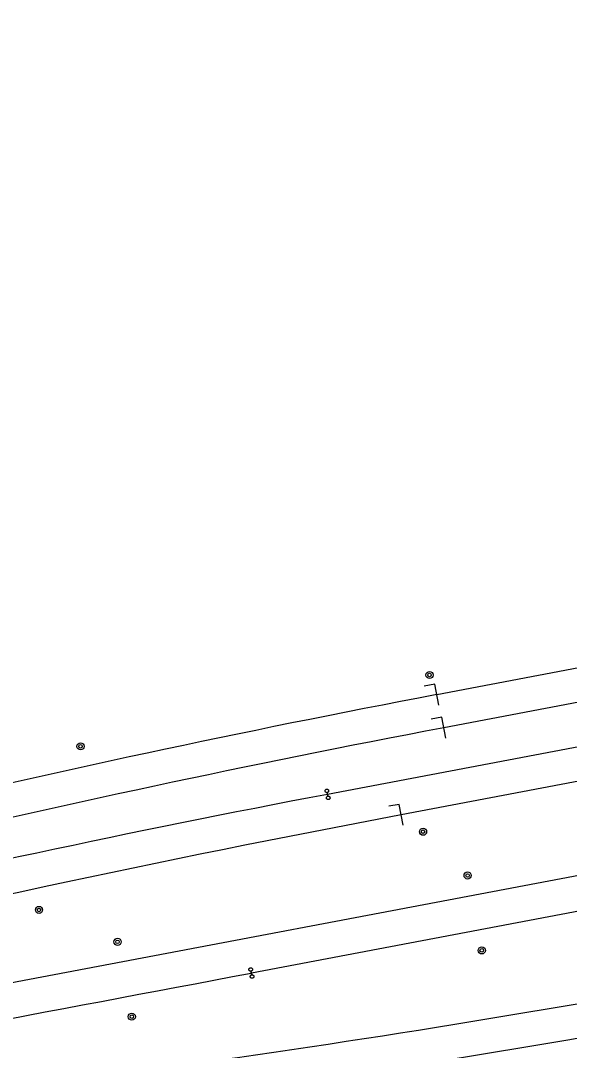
# Model space of a CAD drawing. Extents: x 6540402 to 6566579, y 5525343 to 5532423.
# Drawn here: x 6557860.1 to 6557937.1, y 5528747 to 5528891.5 of the extents above; entities that cross this region are included whole.
import ezdxf

# ---------------------------------------------------------------- set-up
doc = ezdxf.new("R2010")
doc.units = 0
for name, color, linetype in [('IR_ps_geometria', 7, 'Continuous'), ('TOR_PS_ODW-studnie betonowe', 7, 'Continuous'), ('TOR_PS_OPIS_T-symbole geometrii', 7, 'Continuous'), ('TOR_PS_T-tory projektowane', 7, 'Continuous')]:
    doc.layers.add(name, color=color, linetype=linetype)

msp = doc.modelspace()

# ---------------------------------------------------------------- linework, layer by layer
at = {"layer": 'IR_ps_geometria'}
for points in [[(6557903.18, 5528782.91), (6557903.23, 5528782.67), (6557903.26, 5528782.67), (6557903.29, 5528782.67), (6557903.33, 5528782.67), (6557903.36, 5528782.66), (6557903.39, 5528782.64), (6557903.42, 5528782.63), (6557903.44, 5528782.61), (6557903.47, 5528782.58), (6557903.49, 5528782.56), (6557903.5, 5528782.53), (6557903.51, 5528782.5), (6557903.52, 5528782.47), (6557903.53, 5528782.44), (6557903.53, 5528782.4), (6557903.52, 5528782.37), (6557903.51, 5528782.34), (6557903.5, 5528782.31), (6557903.48, 5528782.28), (6557903.46, 5528782.26), (6557903.44, 5528782.23), (6557903.41, 5528782.21), (6557903.38, 5528782.2), (6557903.35, 5528782.18), (6557903.32, 5528782.18), (6557903.29, 5528782.17), (6557903.26, 5528782.17), (6557903.23, 5528782.18), (6557903.19, 5528782.19), (6557903.16, 5528782.2), (6557903.14, 5528782.22), (6557903.11, 5528782.24), (6557903.09, 5528782.26), (6557903.07, 5528782.28), (6557903.05, 5528782.31), (6557903.04, 5528782.34), (6557903.03, 5528782.38), (6557903.03, 5528782.41), (6557903.03, 5528782.44), (6557903.03, 5528782.47), (6557903.04, 5528782.5), (6557903.05, 5528782.53), (6557903.07, 5528782.56), (6557903.09, 5528782.59), (6557903.11, 5528782.61), (6557903.14, 5528782.63), (6557903.17, 5528782.65), (6557903.2, 5528782.66), (6557903.23, 5528782.67), (6557903.14, 5528783.16), (6557903.1, 5528783.15), (6557903.07, 5528783.15), (6557903.04, 5528783.16), (6557903.01, 5528783.17), (6557902.98, 5528783.18), (6557902.95, 5528783.2), (6557902.92, 5528783.22), (6557902.9, 5528783.24), (6557902.88, 5528783.27), (6557902.86, 5528783.3), (6557902.85, 5528783.33), (6557902.84, 5528783.36), (6557902.84, 5528783.39), (6557902.84, 5528783.42), (6557902.85, 5528783.46), (6557902.85, 5528783.49), (6557902.87, 5528783.52), (6557902.88, 5528783.54), (6557902.9, 5528783.57), (6557902.93, 5528783.59), (6557902.95, 5528783.61), (6557902.98, 5528783.63), (6557903.01, 5528783.64), (6557903.04, 5528783.65), (6557903.08, 5528783.65), (6557903.11, 5528783.65), (6557903.14, 5528783.65), (6557903.17, 5528783.64), (6557903.2, 5528783.63), (6557903.23, 5528783.61), (6557903.26, 5528783.59), (6557903.28, 5528783.57), (6557903.3, 5528783.54), (6557903.32, 5528783.51), (6557903.33, 5528783.48), (6557903.34, 5528783.45), (6557903.34, 5528783.42), (6557903.34, 5528783.39), (6557903.33, 5528783.35), (6557903.33, 5528783.32), (6557903.31, 5528783.29), (6557903.3, 5528783.26), (6557903.28, 5528783.24), (6557903.25, 5528783.21), (6557903.23, 5528783.2), (6557903.2, 5528783.18), (6557903.17, 5528783.17), (6557903.14, 5528783.16)], [(6557903.18, 5528782.91), (6557903.23, 5528782.67), (6557903.26, 5528782.67), (6557903.29, 5528782.67), (6557903.33, 5528782.67), (6557903.36, 5528782.66), (6557903.39, 5528782.64), (6557903.42, 5528782.63), (6557903.44, 5528782.61), (6557903.47, 5528782.58), (6557903.49, 5528782.56), (6557903.5, 5528782.53), (6557903.51, 5528782.5), (6557903.52, 5528782.47), (6557903.53, 5528782.44), (6557903.53, 5528782.4), (6557903.52, 5528782.37), (6557903.51, 5528782.34), (6557903.5, 5528782.31), (6557903.48, 5528782.28), (6557903.46, 5528782.26), (6557903.44, 5528782.23), (6557903.41, 5528782.21), (6557903.38, 5528782.2), (6557903.35, 5528782.18), (6557903.32, 5528782.18), (6557903.29, 5528782.17), (6557903.26, 5528782.17), (6557903.23, 5528782.18), (6557903.19, 5528782.19), (6557903.16, 5528782.2), (6557903.14, 5528782.22), (6557903.11, 5528782.24), (6557903.09, 5528782.26), (6557903.07, 5528782.28), (6557903.05, 5528782.31), (6557903.04, 5528782.34), (6557903.03, 5528782.38), (6557903.03, 5528782.41), (6557903.03, 5528782.44), (6557903.03, 5528782.47), (6557903.04, 5528782.5), (6557903.05, 5528782.53), (6557903.07, 5528782.56), (6557903.09, 5528782.59), (6557903.11, 5528782.61), (6557903.14, 5528782.63), (6557903.17, 5528782.65), (6557903.2, 5528782.66), (6557903.23, 5528782.67), (6557903.14, 5528783.16), (6557903.1, 5528783.15), (6557903.07, 5528783.15), (6557903.04, 5528783.16), (6557903.01, 5528783.17), (6557902.98, 5528783.18), (6557902.95, 5528783.2), (6557902.92, 5528783.22), (6557902.9, 5528783.24), (6557902.88, 5528783.27), (6557902.86, 5528783.3), (6557902.85, 5528783.33), (6557902.84, 5528783.36), (6557902.84, 5528783.39), (6557902.84, 5528783.42), (6557902.85, 5528783.46), (6557902.85, 5528783.49), (6557902.87, 5528783.52), (6557902.88, 5528783.54), (6557902.9, 5528783.57), (6557902.93, 5528783.59), (6557902.95, 5528783.61), (6557902.98, 5528783.63), (6557903.01, 5528783.64), (6557903.04, 5528783.65), (6557903.08, 5528783.65), (6557903.11, 5528783.65), (6557903.14, 5528783.65), (6557903.17, 5528783.64), (6557903.2, 5528783.63), (6557903.23, 5528783.61), (6557903.26, 5528783.59), (6557903.28, 5528783.57), (6557903.3, 5528783.54), (6557903.32, 5528783.51), (6557903.33, 5528783.48), (6557903.34, 5528783.45), (6557903.34, 5528783.42), (6557903.34, 5528783.39), (6557903.33, 5528783.35), (6557903.33, 5528783.32), (6557903.31, 5528783.29), (6557903.3, 5528783.26), (6557903.28, 5528783.24), (6557903.25, 5528783.21), (6557903.23, 5528783.2), (6557903.2, 5528783.18), (6557903.17, 5528783.17), (6557903.14, 5528783.16)], [(6557903.18, 5528782.91), (6557903.23, 5528782.67), (6557903.26, 5528782.67), (6557903.29, 5528782.67), (6557903.33, 5528782.67), (6557903.36, 5528782.66), (6557903.39, 5528782.64), (6557903.42, 5528782.63), (6557903.44, 5528782.61), (6557903.47, 5528782.58), (6557903.49, 5528782.56), (6557903.5, 5528782.53), (6557903.51, 5528782.5), (6557903.52, 5528782.47), (6557903.53, 5528782.44), (6557903.53, 5528782.4), (6557903.52, 5528782.37), (6557903.51, 5528782.34), (6557903.5, 5528782.31), (6557903.48, 5528782.28), (6557903.46, 5528782.26), (6557903.44, 5528782.23), (6557903.41, 5528782.21), (6557903.38, 5528782.2), (6557903.35, 5528782.18), (6557903.32, 5528782.18), (6557903.29, 5528782.17), (6557903.26, 5528782.17), (6557903.23, 5528782.18), (6557903.19, 5528782.19), (6557903.16, 5528782.2), (6557903.14, 5528782.22), (6557903.11, 5528782.24), (6557903.09, 5528782.26), (6557903.07, 5528782.28), (6557903.05, 5528782.31), (6557903.04, 5528782.34), (6557903.03, 5528782.38), (6557903.03, 5528782.41), (6557903.03, 5528782.44), (6557903.03, 5528782.47), (6557903.04, 5528782.5), (6557903.05, 5528782.53), (6557903.07, 5528782.56), (6557903.09, 5528782.59), (6557903.11, 5528782.61), (6557903.14, 5528782.63), (6557903.17, 5528782.65), (6557903.2, 5528782.66), (6557903.23, 5528782.67), (6557903.14, 5528783.16), (6557903.1, 5528783.15), (6557903.07, 5528783.15), (6557903.04, 5528783.16), (6557903.01, 5528783.17), (6557902.98, 5528783.18), (6557902.95, 5528783.2), (6557902.92, 5528783.22), (6557902.9, 5528783.24), (6557902.88, 5528783.27), (6557902.86, 5528783.3), (6557902.85, 5528783.33), (6557902.84, 5528783.36), (6557902.84, 5528783.39), (6557902.84, 5528783.42), (6557902.85, 5528783.46), (6557902.85, 5528783.49), (6557902.87, 5528783.52), (6557902.88, 5528783.54), (6557902.9, 5528783.57), (6557902.93, 5528783.59), (6557902.95, 5528783.61), (6557902.98, 5528783.63), (6557903.01, 5528783.64), (6557903.04, 5528783.65), (6557903.08, 5528783.65), (6557903.11, 5528783.65), (6557903.14, 5528783.65), (6557903.17, 5528783.64), (6557903.2, 5528783.63), (6557903.23, 5528783.61), (6557903.26, 5528783.59), (6557903.28, 5528783.57), (6557903.3, 5528783.54), (6557903.32, 5528783.51), (6557903.33, 5528783.48), (6557903.34, 5528783.45), (6557903.34, 5528783.42), (6557903.34, 5528783.39), (6557903.33, 5528783.35), (6557903.33, 5528783.32), (6557903.31, 5528783.29), (6557903.3, 5528783.26), (6557903.28, 5528783.24), (6557903.25, 5528783.21), (6557903.23, 5528783.2), (6557903.2, 5528783.18), (6557903.17, 5528783.17), (6557903.14, 5528783.16)], [(6557892.49, 5528757.83), (6557892.54, 5528757.59), (6557892.57, 5528757.59), (6557892.6, 5528757.59), (6557892.63, 5528757.59), (6557892.67, 5528757.58), (6557892.7, 5528757.57), (6557892.72, 5528757.55), (6557892.75, 5528757.53), (6557892.77, 5528757.51), (6557892.79, 5528757.48), (6557892.81, 5528757.45), (6557892.82, 5528757.42), (6557892.83, 5528757.39), (6557892.83, 5528757.36), (6557892.83, 5528757.32), (6557892.83, 5528757.29), (6557892.82, 5528757.26), (6557892.81, 5528757.23), (6557892.79, 5528757.2), (6557892.77, 5528757.18), (6557892.75, 5528757.15), (6557892.72, 5528757.13), (6557892.69, 5528757.12), (6557892.66, 5528757.11), (6557892.63, 5528757.1), (6557892.6, 5528757.09), (6557892.56, 5528757.09), (6557892.53, 5528757.1), (6557892.5, 5528757.11), (6557892.47, 5528757.12), (6557892.44, 5528757.14), (6557892.42, 5528757.16), (6557892.39, 5528757.18), (6557892.37, 5528757.21), (6557892.36, 5528757.23), (6557892.35, 5528757.26), (6557892.34, 5528757.3), (6557892.33, 5528757.33), (6557892.33, 5528757.36), (6557892.34, 5528757.39), (6557892.35, 5528757.43), (6557892.36, 5528757.46), (6557892.38, 5528757.48), (6557892.4, 5528757.51), (6557892.42, 5528757.53), (6557892.45, 5528757.55), (6557892.47, 5528757.57), (6557892.51, 5528757.58), (6557892.54, 5528757.59), (6557892.44, 5528758.08), (6557892.41, 5528758.08), (6557892.38, 5528758.08), (6557892.35, 5528758.08), (6557892.31, 5528758.09), (6557892.28, 5528758.1), (6557892.26, 5528758.12), (6557892.23, 5528758.14), (6557892.21, 5528758.16), (6557892.19, 5528758.19), (6557892.17, 5528758.22), (6557892.16, 5528758.25), (6557892.15, 5528758.28), (6557892.15, 5528758.31), (6557892.15, 5528758.34), (6557892.15, 5528758.38), (6557892.16, 5528758.41), (6557892.17, 5528758.44), (6557892.19, 5528758.47), (6557892.21, 5528758.49), (6557892.23, 5528758.51), (6557892.26, 5528758.53), (6557892.29, 5528758.55), (6557892.32, 5528758.56), (6557892.35, 5528758.57), (6557892.38, 5528758.57), (6557892.42, 5528758.57), (6557892.45, 5528758.57), (6557892.48, 5528758.56), (6557892.51, 5528758.55), (6557892.54, 5528758.53), (6557892.56, 5528758.51), (6557892.59, 5528758.49), (6557892.61, 5528758.46), (6557892.62, 5528758.43), (6557892.63, 5528758.4), (6557892.64, 5528758.37), (6557892.65, 5528758.34), (6557892.65, 5528758.31), (6557892.64, 5528758.27), (6557892.63, 5528758.24), (6557892.62, 5528758.21), (6557892.6, 5528758.18), (6557892.58, 5528758.16), (6557892.56, 5528758.14), (6557892.53, 5528758.12), (6557892.51, 5528758.1), (6557892.48, 5528758.09), (6557892.44, 5528758.08)], [(6557892.49, 5528757.83), (6557892.54, 5528757.59), (6557892.57, 5528757.59), (6557892.6, 5528757.59), (6557892.63, 5528757.59), (6557892.67, 5528757.58), (6557892.7, 5528757.57), (6557892.72, 5528757.55), (6557892.75, 5528757.53), (6557892.77, 5528757.51), (6557892.79, 5528757.48), (6557892.81, 5528757.45), (6557892.82, 5528757.42), (6557892.83, 5528757.39), (6557892.83, 5528757.36), (6557892.83, 5528757.32), (6557892.83, 5528757.29), (6557892.82, 5528757.26), (6557892.81, 5528757.23), (6557892.79, 5528757.2), (6557892.77, 5528757.18), (6557892.75, 5528757.15), (6557892.72, 5528757.13), (6557892.69, 5528757.12), (6557892.66, 5528757.11), (6557892.63, 5528757.1), (6557892.6, 5528757.09), (6557892.56, 5528757.09), (6557892.53, 5528757.1), (6557892.5, 5528757.11), (6557892.47, 5528757.12), (6557892.44, 5528757.14), (6557892.42, 5528757.16), (6557892.39, 5528757.18), (6557892.37, 5528757.21), (6557892.36, 5528757.23), (6557892.35, 5528757.26), (6557892.34, 5528757.3), (6557892.33, 5528757.33), (6557892.33, 5528757.36), (6557892.34, 5528757.39), (6557892.35, 5528757.43), (6557892.36, 5528757.46), (6557892.38, 5528757.48), (6557892.4, 5528757.51), (6557892.42, 5528757.53), (6557892.45, 5528757.55), (6557892.47, 5528757.57), (6557892.51, 5528757.58), (6557892.54, 5528757.59), (6557892.44, 5528758.08), (6557892.41, 5528758.08), (6557892.38, 5528758.08), (6557892.35, 5528758.08), (6557892.31, 5528758.09), (6557892.28, 5528758.1), (6557892.26, 5528758.12), (6557892.23, 5528758.14), (6557892.21, 5528758.16), (6557892.19, 5528758.19), (6557892.17, 5528758.22), (6557892.16, 5528758.25), (6557892.15, 5528758.28), (6557892.15, 5528758.31), (6557892.15, 5528758.34), (6557892.15, 5528758.38), (6557892.16, 5528758.41), (6557892.17, 5528758.44), (6557892.19, 5528758.47), (6557892.21, 5528758.49), (6557892.23, 5528758.51), (6557892.26, 5528758.53), (6557892.29, 5528758.55), (6557892.32, 5528758.56), (6557892.35, 5528758.57), (6557892.38, 5528758.57), (6557892.42, 5528758.57), (6557892.45, 5528758.57), (6557892.48, 5528758.56), (6557892.51, 5528758.55), (6557892.54, 5528758.53), (6557892.56, 5528758.51), (6557892.59, 5528758.49), (6557892.61, 5528758.46), (6557892.62, 5528758.43), (6557892.63, 5528758.4), (6557892.64, 5528758.37), (6557892.65, 5528758.34), (6557892.65, 5528758.31), (6557892.64, 5528758.27), (6557892.63, 5528758.24), (6557892.62, 5528758.21), (6557892.6, 5528758.18), (6557892.58, 5528758.16), (6557892.56, 5528758.14), (6557892.53, 5528758.12), (6557892.51, 5528758.1), (6557892.48, 5528758.09), (6557892.44, 5528758.08)], [(6557892.49, 5528757.83), (6557892.54, 5528757.59), (6557892.57, 5528757.59), (6557892.6, 5528757.59), (6557892.63, 5528757.59), (6557892.67, 5528757.58), (6557892.7, 5528757.57), (6557892.72, 5528757.55), (6557892.75, 5528757.53), (6557892.77, 5528757.51), (6557892.79, 5528757.48), (6557892.81, 5528757.45), (6557892.82, 5528757.42), (6557892.83, 5528757.39), (6557892.83, 5528757.36), (6557892.83, 5528757.32), (6557892.83, 5528757.29), (6557892.82, 5528757.26), (6557892.81, 5528757.23), (6557892.79, 5528757.2), (6557892.77, 5528757.18), (6557892.75, 5528757.15), (6557892.72, 5528757.13), (6557892.69, 5528757.12), (6557892.66, 5528757.11), (6557892.63, 5528757.1), (6557892.6, 5528757.09), (6557892.56, 5528757.09), (6557892.53, 5528757.1), (6557892.5, 5528757.11), (6557892.47, 5528757.12), (6557892.44, 5528757.14), (6557892.42, 5528757.16), (6557892.39, 5528757.18), (6557892.37, 5528757.21), (6557892.36, 5528757.23), (6557892.35, 5528757.26), (6557892.34, 5528757.3), (6557892.33, 5528757.33), (6557892.33, 5528757.36), (6557892.34, 5528757.39), (6557892.35, 5528757.43), (6557892.36, 5528757.46), (6557892.38, 5528757.48), (6557892.4, 5528757.51), (6557892.42, 5528757.53), (6557892.45, 5528757.55), (6557892.47, 5528757.57), (6557892.51, 5528757.58), (6557892.54, 5528757.59), (6557892.44, 5528758.08), (6557892.41, 5528758.08), (6557892.38, 5528758.08), (6557892.35, 5528758.08), (6557892.31, 5528758.09), (6557892.28, 5528758.1), (6557892.26, 5528758.12), (6557892.23, 5528758.14), (6557892.21, 5528758.16), (6557892.19, 5528758.19), (6557892.17, 5528758.22), (6557892.16, 5528758.25), (6557892.15, 5528758.28), (6557892.15, 5528758.31), (6557892.15, 5528758.34), (6557892.15, 5528758.38), (6557892.16, 5528758.41), (6557892.17, 5528758.44), (6557892.19, 5528758.47), (6557892.21, 5528758.49), (6557892.23, 5528758.51), (6557892.26, 5528758.53), (6557892.29, 5528758.55), (6557892.32, 5528758.56), (6557892.35, 5528758.57), (6557892.38, 5528758.57), (6557892.42, 5528758.57), (6557892.45, 5528758.57), (6557892.48, 5528758.56), (6557892.51, 5528758.55), (6557892.54, 5528758.53), (6557892.56, 5528758.51), (6557892.59, 5528758.49), (6557892.61, 5528758.46), (6557892.62, 5528758.43), (6557892.63, 5528758.4), (6557892.64, 5528758.37), (6557892.65, 5528758.34), (6557892.65, 5528758.31), (6557892.64, 5528758.27), (6557892.63, 5528758.24), (6557892.62, 5528758.21), (6557892.6, 5528758.18), (6557892.58, 5528758.16), (6557892.56, 5528758.14), (6557892.53, 5528758.12), (6557892.51, 5528758.1), (6557892.48, 5528758.09), (6557892.44, 5528758.08)], [(6557892.49, 5528757.83), (6557892.54, 5528757.59), (6557892.57, 5528757.59), (6557892.6, 5528757.59), (6557892.63, 5528757.59), (6557892.67, 5528757.58), (6557892.7, 5528757.57), (6557892.72, 5528757.55), (6557892.75, 5528757.53), (6557892.77, 5528757.51), (6557892.79, 5528757.48), (6557892.81, 5528757.45), (6557892.82, 5528757.42), (6557892.83, 5528757.39), (6557892.83, 5528757.36), (6557892.83, 5528757.32), (6557892.83, 5528757.29), (6557892.82, 5528757.26), (6557892.81, 5528757.23), (6557892.79, 5528757.2), (6557892.77, 5528757.18), (6557892.75, 5528757.15), (6557892.72, 5528757.13), (6557892.69, 5528757.12), (6557892.66, 5528757.11), (6557892.63, 5528757.1), (6557892.6, 5528757.09), (6557892.56, 5528757.09), (6557892.53, 5528757.1), (6557892.5, 5528757.11), (6557892.47, 5528757.12), (6557892.44, 5528757.14), (6557892.42, 5528757.16), (6557892.39, 5528757.18), (6557892.37, 5528757.21), (6557892.36, 5528757.23), (6557892.35, 5528757.26), (6557892.34, 5528757.3), (6557892.33, 5528757.33), (6557892.33, 5528757.36), (6557892.34, 5528757.39), (6557892.35, 5528757.43), (6557892.36, 5528757.46), (6557892.38, 5528757.48), (6557892.4, 5528757.51), (6557892.42, 5528757.53), (6557892.45, 5528757.55), (6557892.47, 5528757.57), (6557892.51, 5528757.58), (6557892.54, 5528757.59), (6557892.44, 5528758.08), (6557892.41, 5528758.08), (6557892.38, 5528758.08), (6557892.35, 5528758.08), (6557892.31, 5528758.09), (6557892.28, 5528758.1), (6557892.26, 5528758.12), (6557892.23, 5528758.14), (6557892.21, 5528758.16), (6557892.19, 5528758.19), (6557892.17, 5528758.22), (6557892.16, 5528758.25), (6557892.15, 5528758.28), (6557892.15, 5528758.31), (6557892.15, 5528758.34), (6557892.15, 5528758.38), (6557892.16, 5528758.41), (6557892.17, 5528758.44), (6557892.19, 5528758.47), (6557892.21, 5528758.49), (6557892.23, 5528758.51), (6557892.26, 5528758.53), (6557892.29, 5528758.55), (6557892.32, 5528758.56), (6557892.35, 5528758.57), (6557892.38, 5528758.57), (6557892.42, 5528758.57), (6557892.45, 5528758.57), (6557892.48, 5528758.56), (6557892.51, 5528758.55), (6557892.54, 5528758.53), (6557892.56, 5528758.51), (6557892.59, 5528758.49), (6557892.61, 5528758.46), (6557892.62, 5528758.43), (6557892.63, 5528758.4), (6557892.64, 5528758.37), (6557892.65, 5528758.34), (6557892.65, 5528758.31), (6557892.64, 5528758.27), (6557892.63, 5528758.24), (6557892.62, 5528758.21), (6557892.6, 5528758.18), (6557892.58, 5528758.16), (6557892.56, 5528758.14), (6557892.53, 5528758.12), (6557892.51, 5528758.1), (6557892.48, 5528758.09), (6557892.44, 5528758.08)]]:
    msp.add_lwpolyline(points, close=True, dxfattribs=at)
at = {"layer": 'TOR_PS_ODW-studnie betonowe'}
for centre, radius in [((6557917.5, 5528799.67), 0.5), ((6557917.5, 5528799.67), 0.25), ((6557868.52, 5528789.65), 0.5), ((6557868.52, 5528789.65), 0.25), ((6557916.59, 5528777.67), 0.5), ((6557916.59, 5528777.67), 0.25), ((6557922.84, 5528771.53), 0.5), ((6557922.84, 5528771.53), 0.25), ((6557862.69, 5528766.69), 0.5), ((6557862.69, 5528766.69), 0.25), ((6557873.71, 5528762.21), 0.5), ((6557873.71, 5528762.21), 0.25), ((6557924.83, 5528761.01), 0.5), ((6557924.83, 5528761.01), 0.25), ((6557875.71, 5528751.7), 0.5), ((6557875.71, 5528751.7), 0.25)]:
    msp.add_circle(centre, radius, dxfattribs=at)
at = {"layer": 'TOR_PS_OPIS_T-symbole geometrii'}
for p, q in [((6557918.22, 5528798.39), (6557916.75, 5528798.11)), ((6557918.78, 5528795.44), (6557918.22, 5528798.39)), ((6557919.22, 5528793.74), (6557917.74, 5528793.46)), ((6557919.78, 5528790.79), (6557919.22, 5528793.74)), ((6557913.25, 5528781.51), (6557911.78, 5528781.24)), ((6557913.81, 5528778.57), (6557913.25, 5528781.51))]:
    msp.add_line(p, q, dxfattribs=at)
at = {"layer": 'TOR_PS_T-tory projektowane'}
for p, q in [((6558571.55, 5528891.54), (6557352.88, 5528660.54)), ((6558285.49, 5528832.33), (6557892.49, 5528757.83)), ((6558092.75, 5528829.94), (6557918.5, 5528796.91)), ((6558139.91, 5528827.79), (6557903.18, 5528782.91)), ((6558092.6, 5528825.08), (6557919.5, 5528792.27)), ((6558132, 5528821.45), (6557913.53, 5528780.04))]:
    msp.add_line(p, q, dxfattribs=at)
for centre, radius, start, end in [((6558244.42, 5527077.53), 1750, 100.73324, 103.44657), ((6558245.41, 5527072.88), 1750, 100.73325, 103.44658), ((6558229.1, 5527063.53), 1750, 100.73338, 103.45958), ((6558313.94, 5526667.66), 2150, 100.73324, 103.45943), ((6557646.27, 5530448.56), 1720, 277.99328, 280.73324), ((6551755.99, 5561131.37), 32950, 280.584285, 280.733239), ((6557647.16, 5530443.89), 1720, 277.99771, 280.73324)]:
    msp.add_arc(centre, radius, start, end, dxfattribs=at)

doc.saveas('drawing.dxf')
